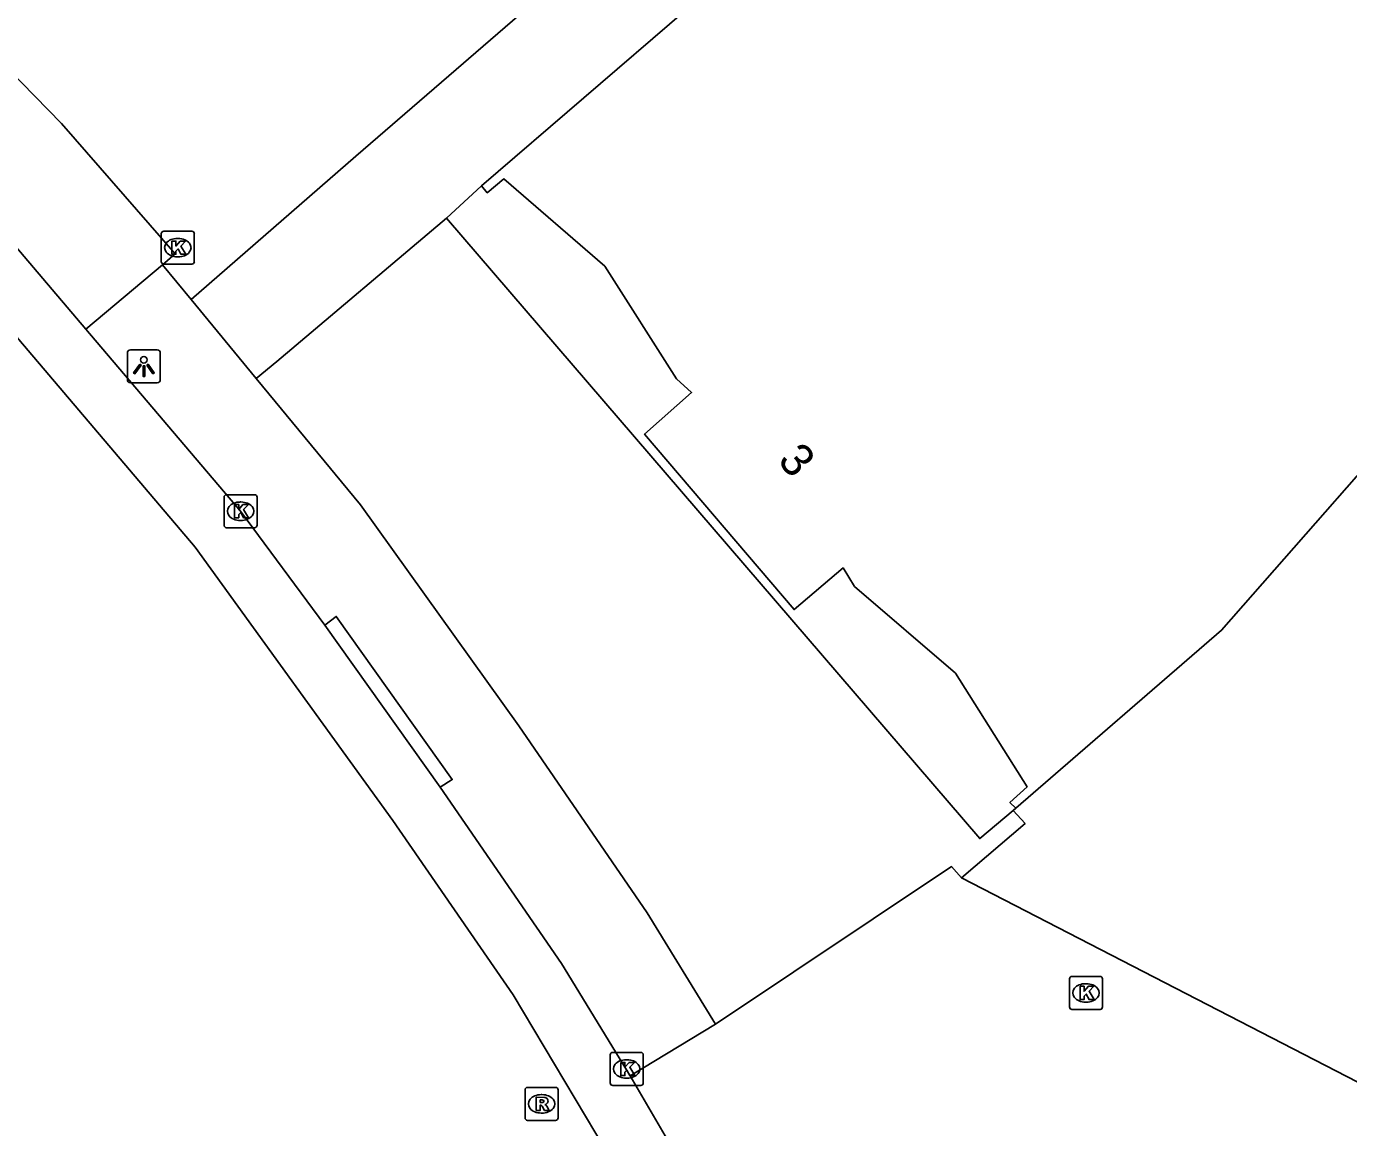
# Model space of a CAD drawing. Extents: x 163686 to 164493, y 382719 to 383870.
# Drawn here: x 163818.92 to 163859.01, y 383752.11 to 383785.51 of the extents above; entities that cross this region are included whole.
import ezdxf

# ---------------------------------------------------------------- set-up
doc = ezdxf.new("R2010")
doc.units = 0
for name, color, linetype in [('IMGEO_Hek', 7, 'Continuous'), ('IMGEO_Kolk', 7, 'Continuous'), ('IMGEO_Lichtpunt', 7, 'Continuous'), ('IMGEO_Pand', 7, 'Continuous'), ('IMGEO_Pand_nummerreeks', 7, 'Continuous'), ('IMGEO_Parkeervlak_gesloten', 7, 'Continuous'), ('IMGEO_Parkeervlak_open', 7, 'Continuous'), ('IMGEO_Rijbaan_lokaal_gesloten', 7, 'Continuous'), ('IMGEO_Rijbaan_lokaal_open', 7, 'Continuous'), ('IMGEO_Rioolput', 7, 'Continuous'), ('IMGEO_Voetpad_open', 7, 'Continuous')]:
    doc.layers.add(name, color=color, linetype=linetype)

msp = doc.modelspace()

# ---------------------------------------------------------------- linework, layer by layer
at = {"layer": 'IMGEO_Hek'}
msp.add_lwpolyline([(163826.512, 383775.344), (163831.655, 383779.691)], dxfattribs=at)
at = {"layer": 'IMGEO_Kolk'}
for p, q in [((163823.012, 383778.372), (163823.012, 383779.224)), ((163823.087, 383779.298), (163823.939, 383779.298)), ((163823.5, 383779.078), (163823.525, 383779.078)), ((163824.013, 383779.224), (163824.013, 383778.372)), ((163823.939, 383778.298), (163823.087, 383778.298)), ((163823.523, 383778.518), (163823.498, 383778.518)), ((163824.914, 383770.377), (163824.914, 383771.229)), ((163824.989, 383771.303), (163825.841, 383771.303)), ((163825.402, 383771.083), (163825.427, 383771.083)), ((163825.915, 383771.229), (163825.915, 383770.377)), ((163825.841, 383770.303), (163824.989, 383770.303)), ((163825.425, 383770.523), (163825.4, 383770.523)), ((163850.547, 383755.765), (163850.547, 383756.617)), ((163850.622, 383756.691), (163851.474, 383756.691)), ((163851.548, 383756.617), (163851.548, 383755.765)), ((163851.035, 383756.471), (163851.06, 383756.471)), ((163851.058, 383755.911), (163851.033, 383755.911)), ((163851.474, 383755.691), (163850.622, 383755.691)), ((163836.622, 383753.459), (163836.622, 383754.311)), ((163836.697, 383754.385), (163837.549, 383754.385)), ((163837.623, 383754.311), (163837.623, 383753.459)), ((163837.11, 383754.165), (163837.135, 383754.165)), ((163837.549, 383753.385), (163836.697, 383753.385)), ((163837.133, 383753.605), (163837.108, 383753.605))]:
    msp.add_line(p, q, dxfattribs=at)
for points in [[(163823.012, 383778.372), (163823.012, 383779.224)], [(163823.087, 383779.298), (163823.939, 383779.298)], [(163824.013, 383779.224), (163824.013, 383778.372)], [(163823.333, 383778.998), (163823.456, 383778.998), (163823.456, 383778.847), (163823.586, 383778.998), (163823.75, 383778.998), (163823.604, 383778.847), (163823.757, 383778.598), (163823.605, 383778.598), (163823.52, 383778.762), (163823.456, 383778.695), (163823.456, 383778.598), (163823.333, 383778.598), (163823.333, 383778.998)], [(163823.939, 383778.298), (163823.087, 383778.298)], [(163824.914, 383770.377), (163824.914, 383771.229)], [(163824.989, 383771.303), (163825.841, 383771.303)], [(163825.915, 383771.229), (163825.915, 383770.377)], [(163825.235, 383771.003), (163825.358, 383771.003), (163825.358, 383770.852), (163825.488, 383771.003), (163825.652, 383771.003), (163825.506, 383770.852), (163825.659, 383770.603), (163825.507, 383770.603), (163825.422, 383770.767), (163825.358, 383770.7), (163825.358, 383770.603), (163825.235, 383770.603), (163825.235, 383771.003)], [(163825.841, 383770.303), (163824.989, 383770.303)], [(163850.547, 383755.765), (163850.547, 383756.617)], [(163850.622, 383756.691), (163851.474, 383756.691)], [(163851.548, 383756.617), (163851.548, 383755.765)], [(163850.868, 383756.391), (163850.991, 383756.391), (163850.991, 383756.24), (163851.121, 383756.391), (163851.285, 383756.391), (163851.139, 383756.24), (163851.292, 383755.991), (163851.14, 383755.991), (163851.055, 383756.155), (163850.991, 383756.088), (163850.991, 383755.991), (163850.868, 383755.991), (163850.868, 383756.391)], [(163851.474, 383755.691), (163850.622, 383755.691)], [(163836.622, 383753.459), (163836.622, 383754.311)], [(163836.697, 383754.385), (163837.549, 383754.385)], [(163837.623, 383754.311), (163837.623, 383753.459)], [(163836.943, 383754.085), (163837.066, 383754.085), (163837.066, 383753.934), (163837.196, 383754.085), (163837.36, 383754.085), (163837.214, 383753.934), (163837.367, 383753.685), (163837.215, 383753.685), (163837.13, 383753.849), (163837.066, 383753.782), (163837.066, 383753.685), (163836.943, 383753.685), (163836.943, 383754.085)], [(163837.549, 383753.385), (163836.697, 383753.385)]]:
    msp.add_lwpolyline(points, dxfattribs=at)
for centre, start, end in [((163823.089, 383779.222), 91.552, 178.448), ((163823.089, 383779.222), 91.552, 178.448), ((163823.937, 383779.222), 1.552, 88.448), ((163823.937, 383779.222), 1.552, 88.448), ((163823.089, 383778.374), 181.552, 268.448), ((163823.089, 383778.374), 181.552, 268.448), ((163823.937, 383778.374), 271.552, 358.448), ((163823.937, 383778.374), 271.552, 358.448), ((163824.991, 383771.227), 91.552, 178.448), ((163824.991, 383771.227), 91.552, 178.448), ((163825.839, 383771.227), 1.552, 88.448), ((163825.839, 383771.227), 1.552, 88.448), ((163824.991, 383770.379), 181.552, 268.448), ((163824.991, 383770.379), 181.552, 268.448), ((163825.839, 383770.379), 271.552, 358.448), ((163825.839, 383770.379), 271.552, 358.448), ((163850.624, 383756.615), 91.552, 178.448), ((163850.624, 383756.615), 91.552, 178.448), ((163851.472, 383756.615), 1.552, 88.448), ((163851.472, 383756.615), 1.552, 88.448), ((163850.624, 383755.767), 181.552, 268.448), ((163850.624, 383755.767), 181.552, 268.448), ((163851.472, 383755.767), 271.552, 358.448), ((163851.472, 383755.767), 271.552, 358.448), ((163836.699, 383754.309), 91.552, 178.448), ((163836.699, 383754.309), 91.552, 178.448), ((163837.547, 383754.309), 1.552, 88.448), ((163837.547, 383754.309), 1.552, 88.448), ((163836.699, 383753.461), 181.552, 268.448), ((163836.699, 383753.461), 181.552, 268.448), ((163837.547, 383753.461), 271.552, 358.448), ((163837.547, 383753.461), 271.552, 358.448)]:
    msp.add_arc(centre, 0.0765, start, end, dxfattribs=at)
for centre, major_axis, ratio, start_param, end_param in [((163823.499, 383778.798), (-0.387, 0.002), 0.722429, 4.712389, 7.853982), ((163823.524, 383778.798), (-0.39, 0.002), 0.717154, 1.570796, 4.712389), ((163825.401, 383770.803), (-0.387, 0.002), 0.722429, 4.712389, 7.853982), ((163825.426, 383770.803), (-0.39, 0.002), 0.717154, 1.570796, 4.712389), ((163851.034, 383756.191), (-0.387, 0.002), 0.722429, 4.712389, 7.853982), ((163851.059, 383756.191), (-0.39, 0.002), 0.717154, 1.570796, 4.712389), ((163837.109, 383753.885), (-0.387, 0.002), 0.722429, 4.712389, 7.853982), ((163837.134, 383753.885), (-0.39, 0.002), 0.717154, 1.570796, 4.712389)]:
    msp.add_ellipse(centre, major_axis=major_axis, ratio=ratio, start_param=start_param, end_param=end_param, dxfattribs=at)
at = {"layer": 'IMGEO_Lichtpunt'}
for p, q in [((163821.985, 383775.599), (163821.985, 383774.792)), ((163821.985, 383775.599), (163821.985, 383774.792)), ((163822.887, 383775.694), (163822.079, 383775.694)), ((163822.887, 383775.694), (163822.079, 383775.694)), ((163822.981, 383774.792), (163822.981, 383775.599)), ((163822.981, 383774.792), (163822.981, 383775.599)), ((163822.079, 383774.698), (163822.887, 383774.698)), ((163822.079, 383774.698), (163822.887, 383774.698))]:
    msp.add_line(p, q, dxfattribs=at)
for points in [[(163822.359, 383775.263), (163822.398, 383775.235), (163822.21, 383774.973), (163822.172, 383775), (163822.359, 383775.263)], [(163822.461, 383775.215), (163822.508, 383775.215), (163822.508, 383774.893), (163822.461, 383774.893), (163822.461, 383775.215)], [(163822.571, 383775.235), (163822.609, 383775.262), (163822.796, 383775), (163822.757, 383774.972), (163822.571, 383775.235)]]:
    msp.add_lwpolyline(points, dxfattribs=at)
msp.add_circle((163822.484, 383775.397), 0.0994, dxfattribs=at)
for centre, start, end in [((163822.079, 383775.599), 90, 180), ((163822.079, 383775.599), 90, 180), ((163822.887, 383775.599), 0, 90), ((163822.887, 383775.599), 0, 90), ((163822.079, 383774.792), 180, 270), ((163822.079, 383774.792), 180, 270), ((163822.887, 383774.792), 270, 0), ((163822.887, 383774.792), 270, 360)]:
    msp.add_arc(centre, 0.0946, start, end, dxfattribs=at)
at = {"layer": 'IMGEO_Pand'}
for points in [[(163832.723, 383780.672), (163838.926, 383786.008), (163853.922, 383810.374)], [(163848.915, 383761.792), (163848.739, 383761.97), (163849.26, 383762.441), (163847.091, 383765.886), (163844.033, 383768.521), (163843.682, 383769.085), (163842.198, 383767.82), (163837.662, 383773.139), (163839.09, 383774.404), (163838.627, 383774.815), (163836.458, 383778.235), (163833.394, 383780.882), (163832.896, 383780.465), (163832.723, 383780.672)], [(163848.915, 383761.792), (163855.156, 383767.19), (163862.096, 383775.102), (163865.135, 383780.044)]]:
    msp.add_lwpolyline(points, dxfattribs=at)
at = {"layer": 'IMGEO_Parkeervlak_gesloten'}
msp.add_lwpolyline([(163848.705, 383812.444), (163843.702, 383799.36), (163842.395, 383796.689), (163839.489, 383792.052), (163837.73, 383789.745), (163835.586, 383787.358), (163828.907, 383781.575), (163823.914, 383777.229)], dxfattribs=at)
at = {"layer": 'IMGEO_Parkeervlak_open'}
msp.add_lwpolyline([(163825.89, 383774.832), (163826.512, 383775.344), (163831.655, 383779.691)], dxfattribs=at)
at = {"layer": 'IMGEO_Rijbaan_lokaal_gesloten'}
for points in [[(163846.266, 383730.801), (163845.783, 383732.111), (163839.574, 383745.911), (163837.753, 383749.298), (163833.676, 383756.135), (163830.03, 383761.425), (163824.043, 383769.715), (163816.524, 383778.56), (163813.48, 383781.718), (163807.546, 383787.262), (163798.931, 383794.322), (163795.704, 383796.724), (163795.004, 383797.358), (163791.495, 383801.152)], [(163814.709, 383782.965), (163817.822, 383779.735), (163820.722, 383776.321)], [(163820.722, 383776.321), (163825.415, 383770.803), (163827.97, 383767.347)], [(163827.97, 383767.347), (163831.464, 383762.429)], [(163831.464, 383762.429), (163835.144, 383757.088), (163837.227, 383753.673)], [(163837.227, 383753.673), (163839.28, 383750.154), (163841.144, 383746.686)]]:
    msp.add_lwpolyline(points, dxfattribs=at)
at = {"layer": 'IMGEO_Rijbaan_lokaal_open'}
for points in [[(163848.838, 383761.727), (163848.915, 383761.792)], [(163847.274, 383759.678), (163849.198, 383761.334), (163848.838, 383761.727)], [(163839.815, 383755.243), (163846.966, 383760.023), (163847.274, 383759.678)], [(163859.602, 383753.321), (163847.274, 383759.678)], [(163837.227, 383753.673), (163839.815, 383755.243)]]:
    msp.add_lwpolyline(points, dxfattribs=at)
at = {"layer": 'IMGEO_Rioolput'}
for p, q in [((163834.04, 383752.399), (163834.04, 383753.251)), ((163834.115, 383753.325), (163834.967, 383753.325)), ((163834.528, 383753.105), (163834.553, 383753.105)), ((163835.041, 383753.251), (163835.041, 383752.399)), ((163834.967, 383752.325), (163834.115, 383752.325)), ((163834.551, 383752.545), (163834.526, 383752.545))]:
    msp.add_line(p, q, dxfattribs=at)
for points in [[(163834.04, 383752.399), (163834.04, 383753.251)], [(163834.115, 383753.325), (163834.967, 383753.325)], [(163834.629, 383753.023), (163834.377, 383753.025), (163834.377, 383752.625)], [(163835.041, 383753.251), (163835.041, 383752.399)], [(163834.377, 383752.625), (163834.501, 383752.625), (163834.501, 383752.787), (163834.512, 383752.787)], [(163834.555, 383752.944), (163834.501, 383752.944), (163834.501, 383752.863)], [(163834.501, 383752.863), (163834.553, 383752.863)], [(163834.559, 383752.758), (163834.63, 383752.625), (163834.77, 383752.625), (163834.705, 383752.751)], [(163834.967, 383752.325), (163834.115, 383752.325)]]:
    msp.add_lwpolyline(points, dxfattribs=at)
for centre, radius, start, end in [((163834.117, 383753.249), 0.0765, 91.552, 178.448), ((163834.117, 383753.249), 0.0765, 91.552, 178.448), ((163834.628, 383752.913), 0.109, 350.3612, 89.416), ((163834.965, 383753.249), 0.0765, 1.552, 88.448), ((163834.965, 383753.249), 0.0765, 1.552, 88.448), ((163834.511, 383752.734), 0.0533, 26.0293, 88.6989), ((163834.537, 383753.052), 0.19, 274.7715, 282.9687), ((163834.561, 383752.848), 0.0964, 77.0061, 93.1865), ((163834.575, 383752.905), 0.0378, 276.6634, 79.6772), ((163834.626, 383752.913), 0.112, 277.5842, 350.9817), ((163834.61, 383752.698), 0.108, 29.5134, 73.7905), ((163834.117, 383752.401), 0.0765, 181.552, 268.448), ((163834.117, 383752.401), 0.0765, 181.552, 268.448), ((163834.965, 383752.401), 0.0765, 271.552, 358.448), ((163834.965, 383752.401), 0.0765, 271.552, 358.448)]:
    msp.add_arc(centre, radius, start, end, dxfattribs=at)
for centre, major_axis, ratio, start_param, end_param in [((163834.527, 383752.825), (-0.387, 0.002), 0.722429, 4.712389, 7.853982), ((163834.552, 383752.825), (-0.39, 0.002), 0.717154, 1.570796, 4.712389)]:
    msp.add_ellipse(centre, major_axis=major_axis, ratio=ratio, start_param=start_param, end_param=end_param, dxfattribs=at)
at = {"layer": 'IMGEO_Voetpad_open'}
for points in [[(163823.047, 383778.282), (163823.431, 383778.607), (163819.981, 383782.565), (163817.155, 383785.459), (163817.124, 383785.488)], [(163832.723, 383780.672), (163831.655, 383779.691)], [(163831.655, 383779.691), (163847.824, 383760.87), (163848.838, 383761.727)], [(163820.722, 383776.321), (163823.047, 383778.282)], [(163823.914, 383777.229), (163823.047, 383778.282)], [(163823.914, 383777.229), (163825.89, 383774.832)], [(163839.815, 383755.243), (163837.738, 383758.62), (163833.853, 383764.293), (163829.049, 383770.998), (163825.89, 383774.832)], [(163831.464, 383762.429), (163831.833, 383762.661), (163828.317, 383767.612), (163827.97, 383767.347)]]:
    msp.add_lwpolyline(points, dxfattribs=at)

# ---------------------------------------------------------------- texts
at = {"layer": 'IMGEO_Pand_nummerreeks'}
msp.add_text('3', height=1, rotation=310.4563, dxfattribs=at).set_placement((163841.669, 383772.324))

doc.saveas('drawing.dxf')
